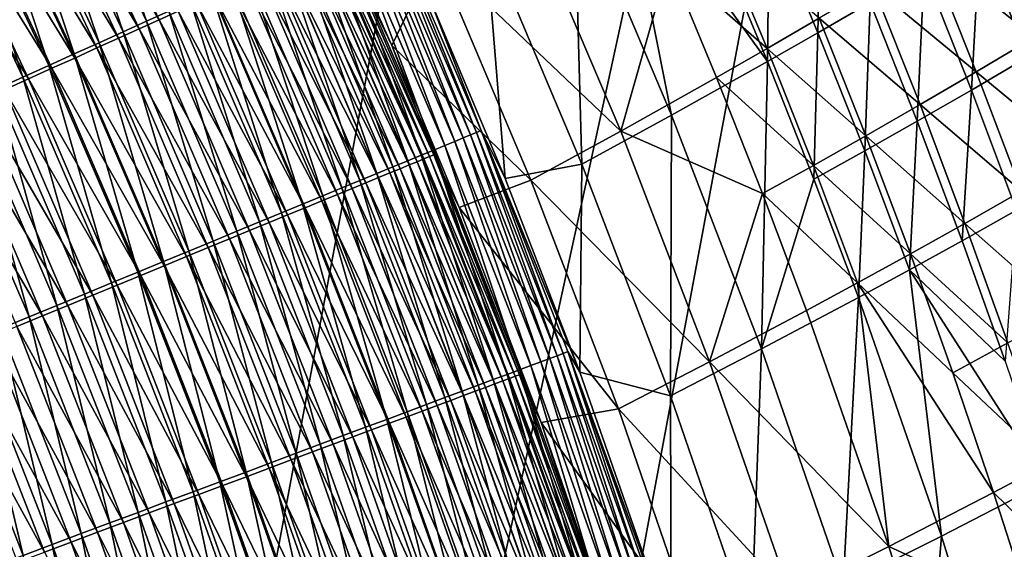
# Model space of a CAD drawing. Header units: metres. Extents: x -1 to 1402, y -1402 to 1.
# Tile 365 of 453: x 1213 to 1268, y -371 to -341. Entities that reach past the tile are written whole.
import ezdxf

# ---------------------------------------------------------------- set-up
doc = ezdxf.new("R2010")
doc.units = ezdxf.units.M

msp = doc.modelspace()

# ---------------------------------------------------------------- linework, layer by layer
at = {"layer": 'None0'}
for points in [[(1220.304688, -341.503326, -495.794861), (1214.87793, -329.988037, -495.789459), (1216.112061, -329.377808, -494.698242)], [(1220.304688, -341.503326, -495.794861), (1216.112061, -329.377808, -494.698242), (1221.558716, -340.935974, -494.704376)], [(1219.005981, -342.090881, -496.820862), (1213.599854, -330.620056, -496.816162), (1214.87793, -329.988037, -495.789459)], [(1221.01062, -341.424561, -491.338104), (1215.572266, -329.868378, -491.331909), (1214.478027, -330.408752, -492.394562)], [(1219.005981, -342.090881, -496.820862), (1214.87793, -329.988037, -495.789459), (1220.304688, -341.503326, -495.794861)], [(1222.076294, -340.943054, -490.220612), (1215.572266, -329.868378, -491.331909), (1221.01062, -341.424561, -491.338104)], [(1217.665283, -342.697418, -497.780304), (1212.280518, -331.272461, -497.776245), (1213.599854, -330.620056, -496.816162)], [(1219.898682, -341.92691, -492.400085), (1214.478027, -330.408752, -492.394562), (1213.340698, -330.970398, -493.399628)], [(1217.665283, -342.697418, -497.780304), (1213.599854, -330.620056, -496.816162), (1219.005981, -342.090881, -496.820862)], [(1221.01062, -341.424561, -491.338104), (1214.478027, -330.408752, -492.394562), (1219.898682, -341.92691, -492.400085)], [(1212.280518, -331.272461, -497.776245), (1216.285522, -343.321625, -498.671204), (1210.922607, -331.943909, -498.667755)], [(1218.743042, -342.449005, -493.40448), (1213.340698, -330.970398, -493.399628), (1212.162842, -331.552032, -494.345215)], [(1216.285522, -343.321625, -498.671204), (1212.280518, -331.272461, -497.776245), (1217.665283, -342.697418, -497.780304)], [(1219.898682, -341.92691, -492.400085), (1213.340698, -330.970398, -493.399628), (1218.743042, -342.449005, -493.40448)], [(1217.546265, -342.989716, -494.349426), (1212.162842, -331.552032, -494.345215), (1210.947021, -332.152466, -495.229462)], [(1218.743042, -342.449005, -493.40448), (1212.162842, -331.552032, -494.345215), (1217.546265, -342.989716, -494.349426)], [(1214.869385, -343.962311, -499.491455), (1209.528809, -332.633118, -499.488586), (1210.922607, -331.943909, -498.667755)], [(1216.310791, -343.547852, -495.233063), (1210.947021, -332.152466, -495.229462), (1209.695679, -332.770447, -496.050476)], [(1210.922607, -331.943909, -498.667755), (1216.285522, -343.321625, -498.671204), (1214.869385, -343.962311, -499.491455)], [(1217.546265, -342.989716, -494.349426), (1210.947021, -332.152466, -495.229462), (1216.310791, -343.547852, -495.233063)], [(1249.565674, -346.731201, -367.944855), (1244.130737, -333.906982, -367.937561), (1246.723999, -332.384979, -339.937592)], [(1249.565674, -346.731201, -367.944855), (1246.723999, -332.384979, -339.937592), (1254.909424, -343.741699, -311.947876)], [(1254.909424, -343.741699, -311.947876), (1246.723999, -332.384979, -339.937592), (1252.213623, -337.240906, -311.943481)], [(1209.528809, -332.633118, -499.488586), (1213.419678, -344.618195, -500.239044), (1208.102051, -333.338654, -500.236725)], [(1215.039307, -344.122284, -496.053528), (1209.695679, -332.770447, -496.050476), (1208.411255, -333.404724, -496.806366)], [(1213.419678, -344.618195, -500.239044), (1209.528809, -332.633118, -499.488586), (1214.869385, -343.962311, -499.491455)], [(1216.310791, -343.547852, -495.233063), (1209.695679, -332.770447, -496.050476), (1215.039307, -344.122284, -496.053528)], [(1213.734375, -344.711853, -496.808899), (1208.411255, -333.404724, -496.806366), (1207.096436, -334.054047, -497.49527)], [(1208.102051, -333.338654, -500.236725), (1213.419678, -344.618195, -500.239044), (1211.939087, -345.288025, -500.911957)], [(1213.734375, -344.711853, -496.808899), (1215.039307, -344.122284, -496.053528), (1208.411255, -333.404724, -496.806366)], [(1229.627686, -333.141022, -468.673492), (1233.969604, -342.858643, -468.688812), (1236.405151, -337.780334, -423.655457)], [(1233.969604, -342.858643, -468.688812), (1229.627686, -333.141022, -468.673492), (1231.112549, -336.860687, -470.270142)], [(1244.564209, -349.461853, -423.942169), (1239.202148, -336.74823, -423.93689), (1244.130737, -333.906982, -367.937561)], [(1244.564209, -349.461853, -423.942169), (1244.130737, -333.906982, -367.937561), (1249.565674, -346.731201, -367.944855)], [(1257.895996, -333.8797, -255.968506), (1257.718872, -342.136414, -283.955688), (1255.006714, -335.601196, -283.95108)], [(1257.718872, -342.136414, -283.955688), (1257.895996, -333.8797, -255.968506), (1260.624512, -340.450439, -255.97316)], [(1207.096436, -334.054047, -497.49527), (1212.398438, -345.315399, -497.497314), (1213.734375, -344.711853, -496.808899)], [(1236.405151, -337.780334, -423.655457), (1246.725708, -347.620911, -367.617249), (1241.339478, -334.940613, -367.60965)], [(1241.339478, -334.940613, -367.60965), (1246.725708, -347.620911, -367.617249), (1249.401489, -338.202789, -311.585205)], [(1269.389771, -343.505402, -200.055832), (1266.738525, -336.815155, -200.051392), (1269.954102, -334.855438, -172.117264)], [(1232.740234, -335.87738, -475.831451), (1233.141602, -335.695801, -474.129364), (1237.959229, -347.99939, -475.848816)], [(1238.367065, -347.831268, -474.147552), (1233.141602, -335.695801, -474.129364), (1233.471069, -335.546783, -472.411041)], [(1237.959229, -347.99939, -475.848816), (1233.141602, -335.695801, -474.129364), (1238.367065, -347.831268, -474.147552)], [(1233.727539, -335.430725, -470.680878), (1238.701904, -347.693207, -472.430084), (1233.471069, -335.546783, -472.411041)], [(1233.471069, -335.546783, -472.411041), (1238.701904, -347.693207, -472.430084), (1238.367065, -347.831268, -474.147552)], [(1233.727539, -335.430725, -470.680878), (1236.051758, -340.149139, -468.961151), (1238.962891, -347.585632, -470.700714)], [(1238.701904, -347.693207, -472.430084), (1233.727539, -335.430725, -470.680878), (1238.962891, -347.585632, -470.700714)], [(1254.909424, -343.741699, -311.947876), (1252.213623, -337.240906, -311.943481), (1255.006714, -335.601196, -283.95108)], [(1255.006714, -335.601196, -283.95108), (1257.718872, -342.136414, -283.955688), (1254.909424, -343.741699, -311.947876)], [(1232.267944, -336.091064, -477.513092), (1236.928589, -348.424225, -479.185486), (1231.725586, -336.336395, -479.169891)], [(1232.740234, -335.87738, -475.831451), (1237.47937, -348.197174, -477.529572), (1232.267944, -336.091064, -477.513092)], [(1232.267944, -336.091064, -477.513092), (1237.47937, -348.197174, -477.529572), (1236.928589, -348.424225, -479.185486)], [(1232.740234, -335.87738, -475.831451), (1237.959229, -347.99939, -475.848816), (1237.47937, -348.197174, -477.529572)], [(1269.77124, -342.390198, -171.704468), (1267.12561, -335.739044, -171.699768), (1263.908203, -337.699524, -199.647308)], [(1267.12561, -335.739044, -171.699768), (1269.77124, -342.390198, -171.704468), (1273.119019, -340.36441, -143.776718)], [(1235.618286, -348.964386, -482.40564), (1230.434937, -336.920288, -482.391876), (1231.114258, -336.612946, -480.797577)], [(1231.725586, -336.336395, -479.169891), (1236.307983, -348.680084, -480.812256), (1231.114258, -336.612946, -480.797577)], [(1231.114258, -336.612946, -480.797577), (1236.307983, -348.680084, -480.812256), (1235.618286, -348.964386, -482.40564)], [(1231.725586, -336.336395, -479.169891), (1236.928589, -348.424225, -479.185486), (1236.307983, -348.680084, -480.812256)], [(1240.288696, -350.262207, -468.978302), (1236.051758, -340.149139, -468.961151), (1239.202148, -336.74823, -423.93689)], [(1240.288696, -350.262207, -468.978302), (1239.202148, -336.74823, -423.93689), (1244.564209, -349.461853, -423.942169)], [(1254.883911, -343.0242, -283.586884), (1252.196045, -336.562103, -283.581665), (1249.401489, -338.202789, -311.585205)], [(1257.790894, -341.337036, -255.593552), (1252.196045, -336.562103, -283.581665), (1254.883911, -343.0242, -283.586884)], [(1234.03772, -349.615967, -485.476837), (1228.877686, -337.624786, -485.464874), (1229.688843, -337.257843, -483.948669)], [(1234.860962, -349.276611, -483.961517), (1229.688843, -337.257843, -483.948669), (1230.434937, -336.920288, -482.391876)], [(1234.03772, -349.615967, -485.476837), (1229.688843, -337.257843, -483.948669), (1234.860962, -349.276611, -483.961517)], [(1235.383301, -349.323334, -475.030792), (1230.202759, -337.271698, -475.014984), (1229.767578, -337.468323, -476.564117)], [(1235.759155, -349.16864, -473.463562), (1230.572632, -337.104584, -473.44696), (1230.202759, -337.271698, -475.014984)], [(1235.759155, -349.16864, -473.463562), (1230.202759, -337.271698, -475.014984), (1235.383301, -349.323334, -475.030792)], [(1234.860962, -349.276611, -483.961517), (1230.434937, -336.920288, -482.391876), (1235.618286, -348.964386, -482.40564)], [(1236.067749, -349.041626, -471.881378), (1230.876221, -336.967468, -471.864014), (1230.572632, -337.104584, -473.44696)], [(1235.759155, -349.16864, -473.463562), (1236.067749, -349.041626, -471.881378), (1230.572632, -337.104584, -473.44696)], [(1236.308228, -348.942657, -470.288208), (1231.112549, -336.860687, -470.270142), (1230.876221, -336.967468, -471.864014)], [(1236.308228, -348.942657, -470.288208), (1230.876221, -336.967468, -471.864014), (1236.067749, -349.041626, -471.881378)], [(1236.308228, -348.942657, -470.288208), (1233.969604, -342.858643, -468.688812), (1231.112549, -336.860687, -470.270142)], [(1266.263794, -345.332123, -228.00885), (1263.629883, -338.678406, -228.004166), (1266.738525, -336.815155, -200.051392)], [(1266.263794, -345.332123, -228.00885), (1266.738525, -336.815155, -200.051392), (1269.389771, -343.505402, -200.055832)], [(1233.150879, -349.981598, -486.948761), (1228.003784, -338.020172, -486.937683), (1228.877686, -337.624786, -485.464874)], [(1234.433716, -349.714203, -478.104584), (1229.267822, -337.694092, -478.090424), (1228.704468, -337.948578, -479.589874)], [(1233.150879, -349.981598, -486.948761), (1228.877686, -337.624786, -485.464874), (1234.03772, -349.615967, -485.476837)], [(1234.941162, -349.50531, -476.579132), (1229.767578, -337.468323, -476.564117), (1229.267822, -337.694092, -478.090424)], [(1234.941162, -349.50531, -476.579132), (1229.267822, -337.694092, -478.090424), (1234.433716, -349.714203, -478.104584)], [(1235.383301, -349.323334, -475.030792), (1229.767578, -337.468323, -476.564117), (1234.941162, -349.50531, -476.579132)], [(1236.405151, -337.780334, -423.655457), (1233.969604, -342.858643, -468.688812), (1241.718506, -350.349823, -423.659607)], [(1246.725708, -347.620911, -367.617249), (1236.405151, -337.780334, -423.655457), (1241.718506, -350.349823, -423.659607)], [(1266.5354, -344.31427, -199.652451), (1263.908203, -337.699524, -199.647308), (1260.797852, -339.563812, -227.612778)], [(1266.5354, -344.31427, -199.652451), (1269.77124, -342.390198, -171.704468), (1263.908203, -337.699524, -199.647308)], [(1232.202393, -350.372589, -488.374451), (1227.069092, -338.443024, -488.364258), (1228.003784, -338.020172, -486.937683)], [(1233.226196, -350.211243, -481.071045), (1228.078369, -338.231415, -481.058502), (1227.390747, -338.542053, -482.492615)], [(1232.202393, -350.372589, -488.374451), (1228.003784, -338.020172, -486.937683), (1233.150879, -349.981598, -486.948761)], [(1233.861694, -349.949646, -479.60321), (1228.704468, -337.948578, -479.589874), (1228.078369, -338.231415, -481.058502)], [(1233.861694, -349.949646, -479.60321), (1228.078369, -338.231415, -481.058502), (1233.226196, -350.211243, -481.071045)], [(1234.433716, -349.714203, -478.104584), (1228.704468, -337.948578, -479.589874), (1233.861694, -349.949646, -479.60321)], [(1249.401489, -338.202789, -311.585205), (1246.725708, -347.620911, -367.617249), (1252.07312, -344.630463, -311.590149)], [(1254.883911, -343.0242, -283.586884), (1249.401489, -338.202789, -311.585205), (1252.07312, -344.630463, -311.590149)], [(1230.129272, -351.227234, -491.075806), (1225.026123, -339.36731, -491.067352), (1226.075806, -338.892395, -489.74176)], [(1231.769653, -350.810822, -483.900177), (1226.643311, -338.879761, -483.889313), (1225.838013, -339.243591, -485.246033)], [(1231.194458, -350.788116, -489.751068), (1226.075806, -338.892395, -489.74176), (1227.069092, -338.443024, -488.364258)], [(1230.129272, -351.227234, -491.075806), (1226.075806, -338.892395, -489.74176), (1231.194458, -350.788116, -489.751068)], [(1232.52832, -350.498535, -482.504303), (1227.390747, -338.542053, -482.492615), (1226.643311, -338.879761, -483.889313)], [(1232.52832, -350.498535, -482.504303), (1226.643311, -338.879761, -483.889313), (1231.769653, -350.810822, -483.900177)], [(1231.194458, -350.788116, -489.751068), (1227.069092, -338.443024, -488.364258), (1232.202393, -350.372589, -488.374451)], [(1233.226196, -350.211243, -481.071045), (1227.390747, -338.542053, -482.492615), (1232.52832, -350.498535, -482.504303)], [(1263.241943, -347.067932, -255.977951), (1260.624512, -340.450439, -255.97316), (1263.629883, -338.678406, -228.004166)], [(1263.241943, -347.067932, -255.977951), (1263.629883, -338.678406, -228.004166), (1266.263794, -345.332123, -228.00885)], [(1229.009033, -351.689087, -492.345795), (1223.921875, -339.866882, -492.338165), (1225.026123, -339.36731, -491.067352)], [(1230.952393, -351.147247, -485.256073), (1225.838013, -339.243591, -485.246033), (1224.976685, -339.632721, -486.56012)], [(1229.009033, -351.689087, -492.345795), (1225.026123, -339.36731, -491.067352), (1230.129272, -351.227234, -491.075806)], [(1231.769653, -350.810822, -483.900177), (1225.838013, -339.243591, -485.246033), (1230.952393, -351.147247, -485.256073)], [(1227.835693, -352.172791, -493.558228), (1222.765381, -340.390106, -493.551422), (1223.921875, -339.866882, -492.338165)], [(1229.149536, -351.889343, -487.837433), (1224.061279, -340.046265, -487.82901), (1223.093872, -340.483337, -489.050018)], [(1227.835693, -352.172791, -493.558228), (1223.921875, -339.866882, -492.338165), (1229.009033, -351.689087, -492.345795)], [(1230.078369, -351.507019, -486.569366), (1224.976685, -339.632721, -486.56012), (1224.061279, -340.046265, -487.82901)], [(1230.078369, -351.507019, -486.569366), (1224.061279, -340.046265, -487.82901), (1229.149536, -351.889343, -487.837433)], [(1230.952393, -351.147247, -485.256073), (1224.976685, -339.632721, -486.56012), (1230.078369, -351.507019, -486.569366)], [(1263.407715, -346.142059, -227.618179), (1260.797852, -339.563812, -227.612778), (1257.790894, -341.337036, -255.593552)], [(1266.5354, -344.31427, -199.652451), (1260.797852, -339.563812, -227.612778), (1263.407715, -346.142059, -227.618179)], [(1226.611572, -352.67746, -494.710419), (1221.558716, -340.935974, -494.704376), (1222.765381, -340.390106, -493.551422)], [(1222.076294, -340.943054, -490.220612), (1228.167969, -352.293396, -489.057709), (1223.093872, -340.483337, -489.050018)], [(1226.611572, -352.67746, -494.710419), (1222.765381, -340.390106, -493.551422), (1227.835693, -352.172791, -493.558228)], [(1223.093872, -340.483337, -489.050018), (1228.167969, -352.293396, -489.057709), (1229.149536, -351.889343, -487.837433)], [(1236.051758, -340.149139, -468.961151), (1240.288696, -350.262207, -468.978302), (1238.962891, -347.585632, -470.700714)], [(1260.320435, -348.718384, -283.960419), (1257.718872, -342.136414, -283.955688), (1260.624512, -340.450439, -255.97316)], [(1260.320435, -348.718384, -283.960419), (1260.624512, -340.450439, -255.97316), (1263.241943, -347.067932, -255.977951)], [(1225.339355, -353.201935, -495.800201), (1220.304688, -341.503326, -495.794861), (1221.558716, -340.935974, -494.704376)], [(1227.13562, -352.718384, -490.227509), (1222.076294, -340.943054, -490.220612), (1221.01062, -341.424561, -491.338104)], [(1225.339355, -353.201935, -495.800201), (1221.558716, -340.935974, -494.704376), (1226.611572, -352.67746, -494.710419)], [(1228.167969, -352.293396, -489.057709), (1222.076294, -340.943054, -490.220612), (1227.13562, -352.718384, -490.227509)], [(1224.021851, -353.745056, -496.82547), (1219.005981, -342.090881, -496.820862), (1220.304688, -341.503326, -495.794861)], [(1226.054321, -353.163483, -491.344299), (1221.01062, -341.424561, -491.338104), (1219.898682, -341.92691, -492.400085)], [(1224.021851, -353.745056, -496.82547), (1220.304688, -341.503326, -495.794861), (1225.339355, -353.201935, -495.800201)], [(1227.13562, -352.718384, -490.227509), (1221.01062, -341.424561, -491.338104), (1226.054321, -353.163483, -491.344299)], [(1260.384399, -347.879059, -255.59903), (1257.790894, -341.337036, -255.593552), (1254.883911, -343.0242, -283.586884)], [(1263.407715, -346.142059, -227.618179), (1257.790894, -341.337036, -255.593552), (1260.384399, -347.879059, -255.59903)], [(1222.661865, -354.305725, -497.784271), (1217.665283, -342.697418, -497.780304), (1219.005981, -342.090881, -496.820862)], [(1224.92627, -353.627838, -492.405548), (1219.898682, -341.92691, -492.400085), (1218.743042, -342.449005, -493.40448)], [(1222.661865, -354.305725, -497.784271), (1219.005981, -342.090881, -496.820862), (1224.021851, -353.745056, -496.82547)], [(1226.054321, -353.163483, -491.344299), (1219.898682, -341.92691, -492.400085), (1224.92627, -353.627838, -492.405548)], [(1257.718872, -342.136414, -283.955688), (1257.495361, -350.289215, -311.952423), (1254.909424, -343.741699, -311.947876)], [(1257.495361, -350.289215, -311.952423), (1257.718872, -342.136414, -283.955688), (1260.320435, -348.718384, -283.960419)], [(1221.262207, -354.882721, -498.67453), (1216.285522, -343.321625, -498.671204), (1217.665283, -342.697418, -497.780304)], [(1223.754028, -354.110413, -493.409271), (1218.743042, -342.449005, -493.40448), (1217.546265, -342.989716, -494.349426)], [(1221.262207, -354.882721, -498.67453), (1217.665283, -342.697418, -497.780304), (1222.661865, -354.305725, -497.784271)], [(1224.92627, -353.627838, -492.405548), (1218.743042, -342.449005, -493.40448), (1223.754028, -354.110413, -493.409271)], [(1272.304932, -349.08371, -171.70929), (1269.77124, -342.390198, -171.704468), (1266.5354, -344.31427, -199.652451)], [(1216.285522, -343.321625, -498.671204), (1219.825684, -355.474945, -499.494232), (1214.869385, -343.962311, -499.491455)], [(1219.825684, -355.474945, -499.494232), (1216.285522, -343.321625, -498.671204), (1221.262207, -354.882721, -498.67453)], [(1222.539917, -354.610199, -494.353607), (1217.546265, -342.989716, -494.349426), (1216.310791, -343.547852, -495.233063)], [(1223.754028, -354.110413, -493.409271), (1217.546265, -342.989716, -494.349426), (1222.539917, -354.610199, -494.353607)], [(1233.969604, -342.858643, -468.688812), (1237.720215, -351.881866, -468.702911), (1241.718506, -350.349823, -423.659607)], [(1237.720215, -351.881866, -468.702911), (1233.969604, -342.858643, -468.688812), (1236.308228, -348.942657, -470.288208)], [(1257.461426, -349.530731, -283.592224), (1254.883911, -343.0242, -283.586884), (1252.07312, -344.630463, -311.590149)], [(1260.384399, -347.879059, -255.59903), (1254.883911, -343.0242, -283.586884), (1257.461426, -349.530731, -283.592224)], [(1221.286743, -355.126068, -495.236633), (1216.310791, -343.547852, -495.233063), (1215.039307, -344.122284, -496.053528)], [(1222.539917, -354.610199, -494.353607), (1216.310791, -343.547852, -495.233063), (1221.286743, -355.126068, -495.236633)], [(1254.564087, -359.742889, -367.952637), (1249.565674, -346.731201, -367.944855), (1254.909424, -343.741699, -311.947876)], [(1254.909424, -343.741699, -311.947876), (1257.495361, -350.289215, -311.952423), (1254.564087, -359.742889, -367.952637)], [(1268.786621, -352.030334, -228.013672), (1266.263794, -345.332123, -228.00885), (1269.389771, -343.505402, -200.055832)], [(1218.355103, -356.081177, -500.241302), (1213.419678, -344.618195, -500.239044), (1214.869385, -343.962311, -499.491455)], [(1219.996948, -355.656982, -496.056549), (1215.039307, -344.122284, -496.053528), (1213.734375, -344.711853, -496.808899)], [(1214.869385, -343.962311, -499.491455), (1219.825684, -355.474945, -499.494232), (1218.355103, -356.081177, -500.241302)], [(1221.286743, -355.126068, -495.236633), (1215.039307, -344.122284, -496.053528), (1219.996948, -355.656982, -496.056549)], [(1269.051025, -350.971283, -199.657715), (1266.5354, -344.31427, -199.652451), (1263.407715, -346.142059, -227.618179)], [(1269.051025, -350.971283, -199.657715), (1272.304932, -349.08371, -171.70929), (1266.5354, -344.31427, -199.652451)], [(1213.419678, -344.618195, -500.239044), (1216.853271, -356.700317, -500.913727), (1211.939087, -345.288025, -500.911957)], [(1212.398438, -345.315399, -497.497314), (1218.673218, -356.201904, -496.811401), (1213.734375, -344.711853, -496.808899)], [(1216.853271, -356.700317, -500.913727), (1213.419678, -344.618195, -500.239044), (1218.355103, -356.081177, -500.241302)], [(1218.673218, -356.201904, -496.811401), (1219.996948, -355.656982, -496.056549), (1213.734375, -344.711853, -496.808899)], [(1246.725708, -347.620911, -367.617249), (1254.634888, -351.102631, -311.595215), (1252.07312, -344.630463, -311.590149)], [(1252.07312, -344.630463, -311.590149), (1254.634888, -351.102631, -311.595215), (1257.461426, -349.530731, -283.592224)], [(1211.939087, -345.288025, -500.911957), (1215.323242, -357.331085, -501.509705), (1210.430664, -345.97049, -501.508362)], [(1217.318115, -356.759705, -497.499359), (1212.398438, -345.315399, -497.497314), (1211.03418, -345.931793, -498.116913)], [(1211.939087, -345.288025, -500.911957), (1216.853271, -356.700317, -500.913727), (1215.323242, -357.331085, -501.509705)], [(1218.673218, -356.201904, -496.811401), (1212.398438, -345.315399, -497.497314), (1217.318115, -356.759705, -497.499359)], [(1265.748657, -353.729858, -255.98288), (1263.241943, -347.067932, -255.977951), (1266.263794, -345.332123, -228.00885)], [(1265.748657, -353.729858, -255.98288), (1266.263794, -345.332123, -228.00885), (1268.786621, -352.030334, -228.013672)], [(1210.430664, -345.97049, -501.508362), (1213.768799, -357.971924, -502.02832), (1208.898071, -346.663818, -502.027344)], [(1215.934326, -357.329376, -498.11853), (1211.03418, -345.931793, -498.116913), (1209.644165, -346.559784, -498.666016)], [(1210.430664, -345.97049, -501.508362), (1215.323242, -357.331085, -501.509705), (1213.768799, -357.971924, -502.02832)], [(1217.318115, -356.759705, -497.499359), (1211.03418, -345.931793, -498.116913), (1215.934326, -357.329376, -498.11853)], [(1214.524414, -357.90976, -498.667236), (1209.644165, -346.559784, -498.666016), (1208.231934, -347.197784, -499.143799)], [(1208.898071, -346.663818, -502.027344), (1213.768799, -357.971924, -502.02832), (1212.19397, -358.621155, -502.468933)], [(1215.934326, -357.329376, -498.11853), (1209.644165, -346.559784, -498.666016), (1214.524414, -357.90976, -498.667236)], [(1265.906494, -352.762543, -227.623718), (1263.407715, -346.142059, -227.618179), (1260.384399, -347.879059, -255.59903)], [(1269.051025, -350.971283, -199.657715), (1263.407715, -346.142059, -227.618179), (1265.906494, -352.762543, -227.623718)], [(1214.524414, -357.90976, -498.667236), (1208.231934, -347.197784, -499.143799), (1213.092041, -358.49939, -499.144684)], [(1249.493042, -362.364319, -423.947754), (1244.564209, -349.461853, -423.942169), (1249.565674, -346.731201, -367.944855)], [(1249.493042, -362.364319, -423.947754), (1249.565674, -346.731201, -367.944855), (1254.564087, -359.742889, -367.952637)], [(1262.811646, -355.344757, -283.965271), (1260.320435, -348.718384, -283.960419), (1263.241943, -347.067932, -255.977951)], [(1263.241943, -347.067932, -255.977951), (1265.748657, -353.729858, -255.98288), (1262.811646, -355.344757, -283.965271)], [(1238.701904, -347.693207, -472.430084), (1243.184692, -360.132721, -474.165741), (1238.367065, -347.831268, -474.147552)], [(1243.524658, -360.005646, -472.449097), (1238.701904, -347.693207, -472.430084), (1238.962891, -347.585632, -470.700714)], [(1243.184692, -360.132721, -474.165741), (1238.701904, -347.693207, -472.430084), (1243.524658, -360.005646, -472.449097)], [(1238.962891, -347.585632, -470.700714), (1240.288696, -350.262207, -468.978302), (1244.448853, -361.04071, -468.996246)], [(1238.962891, -347.585632, -470.700714), (1244.448853, -361.04071, -468.996246), (1243.789795, -359.906555, -470.720551)], [(1243.524658, -360.005646, -472.449097), (1238.962891, -347.585632, -470.700714), (1243.789795, -359.906555, -470.720551)], [(1251.675903, -360.479797, -367.625336), (1246.725708, -347.620911, -367.617249), (1241.718506, -350.349823, -423.659607)], [(1254.634888, -351.102631, -311.595215), (1246.725708, -347.620911, -367.617249), (1251.675903, -360.479797, -367.625336)], [(1237.47937, -348.197174, -477.529572), (1241.72583, -360.678009, -479.200989), (1236.928589, -348.424225, -479.185486)], [(1237.959229, -347.99939, -475.848816), (1242.284302, -360.469269, -477.545959), (1237.47937, -348.197174, -477.529572)], [(1237.47937, -348.197174, -477.529572), (1242.284302, -360.469269, -477.545959), (1241.72583, -360.678009, -479.200989)], [(1242.770874, -360.287384, -475.866119), (1237.959229, -347.99939, -475.848816), (1238.367065, -347.831268, -474.147552)], [(1242.284302, -360.469269, -477.545959), (1237.959229, -347.99939, -475.848816), (1242.770874, -360.287384, -475.866119)], [(1238.367065, -347.831268, -474.147552), (1243.184692, -360.132721, -474.165741), (1242.770874, -360.287384, -475.866119)], [(1262.867065, -354.463318, -255.60463), (1260.384399, -347.879059, -255.59903), (1257.461426, -349.530731, -283.592224)], [(1265.906494, -352.762543, -227.623718), (1260.384399, -347.879059, -255.59903), (1262.867065, -354.463318, -255.60463)], [(1236.307983, -348.680084, -480.812256), (1240.397705, -361.17453, -482.419312), (1235.618286, -348.964386, -482.40564)], [(1236.928589, -348.424225, -479.185486), (1241.09668, -360.913239, -480.826843), (1236.307983, -348.680084, -480.812256)], [(1236.307983, -348.680084, -480.812256), (1241.09668, -360.913239, -480.826843), (1240.397705, -361.17453, -482.419312)], [(1236.928589, -348.424225, -479.185486), (1241.72583, -360.678009, -479.200989), (1241.09668, -360.913239, -480.826843)], [(1259.971313, -356.881195, -311.957092), (1257.495361, -350.289215, -311.952423), (1260.320435, -348.718384, -283.960419)], [(1259.971313, -356.881195, -311.957092), (1260.320435, -348.718384, -283.960419), (1262.811646, -355.344757, -283.965271)], [(1238.795898, -361.773315, -485.488678), (1234.03772, -349.615967, -485.476837), (1234.860962, -349.276611, -483.961517)], [(1239.630005, -361.461456, -483.974274), (1234.860962, -349.276611, -483.961517), (1235.618286, -348.964386, -482.40564)], [(1238.795898, -361.773315, -485.488678), (1234.860962, -349.276611, -483.961517), (1239.630005, -361.461456, -483.974274)], [(1240.158813, -361.540466, -475.046539), (1235.383301, -349.323334, -475.030792), (1234.941162, -349.50531, -476.579132)], [(1240.540161, -361.398193, -473.480103), (1235.759155, -349.16864, -473.463562), (1235.383301, -349.323334, -475.030792)], [(1240.540161, -361.398193, -473.480103), (1235.383301, -349.323334, -475.030792), (1240.158813, -361.540466, -475.046539)], [(1235.618286, -348.964386, -482.40564), (1240.397705, -361.17453, -482.419312), (1239.630005, -361.461456, -483.974274)], [(1240.853394, -361.281281, -471.898682), (1236.067749, -349.041626, -471.881378), (1235.759155, -349.16864, -473.463562)], [(1240.540161, -361.398193, -473.480103), (1240.853394, -361.281281, -471.898682), (1235.759155, -349.16864, -473.463562)], [(1241.097656, -361.190155, -470.306244), (1236.308228, -348.942657, -470.288208), (1236.067749, -349.041626, -471.881378)], [(1240.853394, -361.281281, -471.898682), (1241.097656, -361.190155, -470.306244), (1236.067749, -349.041626, -471.881378)], [(1242.299194, -363.854523, -468.721191), (1236.308228, -348.942657, -470.288208), (1241.097656, -361.190155, -470.306244)], [(1242.299194, -363.854523, -468.721191), (1237.720215, -351.881866, -468.702911), (1236.308228, -348.942657, -470.288208)], [(1237.897217, -362.109253, -486.959686), (1233.150879, -349.981598, -486.948761), (1234.03772, -349.615967, -485.476837)], [(1238.616089, -362.116241, -479.616516), (1233.861694, -349.949646, -479.60321), (1233.226196, -350.211243, -481.071045)], [(1239.195801, -361.899841, -478.118713), (1234.433716, -349.714203, -478.104584), (1233.861694, -349.949646, -479.60321)], [(1239.195801, -361.899841, -478.118713), (1233.861694, -349.949646, -479.60321), (1238.616089, -362.116241, -479.616516)], [(1237.897217, -362.109253, -486.959686), (1234.03772, -349.615967, -485.476837), (1238.795898, -361.773315, -485.488678)], [(1239.710449, -361.707825, -476.594086), (1234.941162, -349.50531, -476.579132), (1234.433716, -349.714203, -478.104584)], [(1239.710449, -361.707825, -476.594086), (1234.433716, -349.714203, -478.104584), (1239.195801, -361.899841, -478.118713)], [(1240.158813, -361.540466, -475.046539), (1234.941162, -349.50531, -476.579132), (1239.710449, -361.707825, -476.594086)], [(1244.448853, -361.04071, -468.996246), (1240.288696, -350.262207, -468.978302), (1244.564209, -349.461853, -423.942169)], [(1244.448853, -361.04071, -468.996246), (1244.564209, -349.461853, -423.942169), (1249.493042, -362.364319, -423.947754)], [(1254.634888, -351.102631, -311.595215), (1259.928589, -356.079529, -283.597717), (1257.461426, -349.530731, -283.592224)], [(1257.461426, -349.530731, -283.592224), (1259.928589, -356.079529, -283.597717), (1262.867065, -354.463318, -255.60463)], [(1235.915039, -362.85022, -489.760223), (1231.194458, -350.788116, -489.751068), (1232.202393, -350.372589, -488.374451)], [(1237.264526, -362.620636, -482.51593), (1232.52832, -350.498535, -482.504303), (1231.769653, -350.810822, -483.900177)], [(1236.936157, -362.468506, -488.384491), (1232.202393, -350.372589, -488.374451), (1233.150879, -349.981598, -486.948761)], [(1235.915039, -362.85022, -489.760223), (1232.202393, -350.372589, -488.374451), (1236.936157, -362.468506, -488.384491)], [(1237.971924, -362.356659, -481.083496), (1233.226196, -350.211243, -481.071045), (1232.52832, -350.498535, -482.504303)], [(1237.971924, -362.356659, -481.083496), (1232.52832, -350.498535, -482.504303), (1237.264526, -362.620636, -482.51593)], [(1236.936157, -362.468506, -488.384491), (1233.150879, -349.981598, -486.948761), (1237.897217, -362.109253, -486.959686)], [(1238.616089, -362.116241, -479.616516), (1233.226196, -350.211243, -481.071045), (1237.971924, -362.356659, -481.083496)], [(1241.718506, -350.349823, -423.659607), (1237.720215, -351.881866, -468.702911), (1246.599609, -363.099396, -423.664093)], [(1251.675903, -360.479797, -367.625336), (1241.718506, -350.349823, -423.659607), (1246.599609, -363.099396, -423.664093)], [(1254.564087, -359.742889, -367.952637), (1257.495361, -350.289215, -311.952423), (1259.971313, -356.881195, -311.957092)], [(1234.835938, -363.253632, -491.084106), (1230.129272, -351.227234, -491.075806), (1231.194458, -350.788116, -489.751068)], [(1236.49585, -362.907532, -483.91098), (1231.769653, -350.810822, -483.900177), (1230.952393, -351.147247, -485.256073)], [(1234.835938, -363.253632, -491.084106), (1231.194458, -350.788116, -489.751068), (1235.915039, -362.85022, -489.760223)], [(1237.264526, -362.620636, -482.51593), (1231.769653, -350.810822, -483.900177), (1236.49585, -362.907532, -483.91098)], [(1271.455444, -357.668365, -199.663101), (1269.051025, -350.971283, -199.657715), (1265.906494, -352.762543, -227.623718)], [(1233.70105, -363.677887, -492.353302), (1229.009033, -351.689087, -492.345795), (1230.129272, -351.227234, -491.075806)], [(1234.782227, -363.547119, -486.578522), (1230.078369, -351.507019, -486.569366), (1229.149536, -351.889343, -487.837433)], [(1235.667725, -363.216614, -485.266052), (1230.952393, -351.147247, -485.256073), (1230.078369, -351.507019, -486.569366)], [(1235.667725, -363.216614, -485.266052), (1230.078369, -351.507019, -486.569366), (1234.782227, -363.547119, -486.578522)], [(1233.70105, -363.677887, -492.353302), (1230.129272, -351.227234, -491.075806), (1234.835938, -363.253632, -491.084106)], [(1236.49585, -362.907532, -483.91098), (1230.952393, -351.147247, -485.256073), (1235.667725, -363.216614, -485.266052)], [(1257.086792, -357.617035, -311.600403), (1254.634888, -351.102631, -311.595215), (1251.675903, -360.479797, -367.625336)], [(1259.928589, -356.079529, -283.597717), (1254.634888, -351.102631, -311.595215), (1257.086792, -357.617035, -311.600403)], [(1232.512451, -364.122223, -493.564941), (1227.835693, -352.172791, -493.558228), (1229.009033, -351.689087, -492.345795)], [(1228.167969, -352.293396, -489.057709), (1233.841187, -363.898315, -487.845795), (1229.149536, -351.889343, -487.837433)], [(1232.512451, -364.122223, -493.564941), (1229.009033, -351.689087, -492.345795), (1233.70105, -363.677887, -492.353302)], [(1229.149536, -351.889343, -487.837433), (1233.841187, -363.898315, -487.845795), (1234.782227, -363.547119, -486.578522)], [(1237.720215, -351.881866, -468.702911), (1242.299194, -363.854523, -468.721191), (1246.599609, -363.099396, -423.664093)], [(1268.144775, -360.433899, -255.987946), (1265.748657, -353.729858, -255.98288), (1268.786621, -352.030334, -228.013672)], [(1229.983887, -365.067505, -495.805389), (1225.339355, -353.201935, -495.800201), (1226.611572, -352.67746, -494.710419)], [(1231.272461, -364.585754, -494.716339), (1226.611572, -352.67746, -494.710419), (1227.835693, -352.172791, -493.558228)], [(1229.983887, -365.067505, -495.805389), (1226.611572, -352.67746, -494.710419), (1231.272461, -364.585754, -494.716339)], [(1232.846802, -364.26947, -489.065277), (1228.167969, -352.293396, -489.057709), (1227.13562, -352.718384, -490.227509)], [(1231.272461, -364.585754, -494.716339), (1227.835693, -352.172791, -493.558228), (1232.512451, -364.122223, -493.564941)], [(1233.841187, -363.898315, -487.845795), (1228.167969, -352.293396, -489.057709), (1232.846802, -364.26947, -489.065277)], [(1228.649414, -365.566345, -496.829987), (1224.021851, -353.745056, -496.82547), (1225.339355, -353.201935, -495.800201)], [(1230.705688, -365.068604, -491.350403), (1226.054321, -353.163483, -491.344299), (1224.92627, -353.627838, -492.405548)], [(1228.649414, -365.566345, -496.829987), (1225.339355, -353.201935, -495.800201), (1229.983887, -365.067505, -495.805389)], [(1231.801025, -364.659821, -490.234344), (1227.13562, -352.718384, -490.227509), (1226.054321, -353.163483, -491.344299)], [(1231.801025, -364.659821, -490.234344), (1226.054321, -353.163483, -491.344299), (1230.705688, -365.068604, -491.350403)], [(1232.846802, -364.26947, -489.065277), (1227.13562, -352.718384, -490.227509), (1231.801025, -364.659821, -490.234344)], [(1268.294434, -359.423004, -227.629379), (1265.906494, -352.762543, -227.623718), (1262.867065, -354.463318, -255.60463)], [(1271.455444, -357.668365, -199.663101), (1265.906494, -352.762543, -227.623718), (1268.294434, -359.423004, -227.629379)], [(1227.271851, -366.081299, -497.788116), (1222.661865, -354.305725, -497.784271), (1224.021851, -353.745056, -496.82547)], [(1229.56311, -365.495087, -492.41095), (1224.92627, -353.627838, -492.405548), (1223.754028, -354.110413, -493.409271)], [(1227.271851, -366.081299, -497.788116), (1224.021851, -353.745056, -496.82547), (1228.649414, -365.566345, -496.829987)], [(1230.705688, -365.068604, -491.350403), (1224.92627, -353.627838, -492.405548), (1229.56311, -365.495087, -492.41095)], [(1262.811646, -355.344757, -283.965271), (1265.748657, -353.729858, -255.98288), (1268.144775, -360.433899, -255.987946)], [(1225.854248, -366.611237, -498.677765), (1221.262207, -354.882721, -498.67453), (1222.661865, -354.305725, -497.784271)], [(1228.37561, -365.938293, -493.414032), (1223.754028, -354.110413, -493.409271), (1222.539917, -354.610199, -494.353607)], [(1225.854248, -366.611237, -498.677765), (1222.661865, -354.305725, -497.784271), (1227.271851, -366.081299, -497.788116)], [(1229.56311, -365.495087, -492.41095), (1223.754028, -354.110413, -493.409271), (1228.37561, -365.938293, -493.414032)], [(1224.399414, -367.155151, -499.496887), (1219.825684, -355.474945, -499.494232), (1221.262207, -354.882721, -498.67453)], [(1224.399414, -367.155151, -499.496887), (1221.262207, -354.882721, -498.67453), (1225.854248, -366.611237, -498.677765)], [(1227.145874, -366.397247, -494.357697), (1222.539917, -354.610199, -494.353607), (1221.286743, -355.126068, -495.236633)], [(1228.37561, -365.938293, -493.414032), (1222.539917, -354.610199, -494.353607), (1227.145874, -366.397247, -494.357697)], [(1259.928589, -356.079529, -283.597717), (1265.23938, -361.087555, -255.610352), (1262.867065, -354.463318, -255.60463)], [(1262.867065, -354.463318, -255.60463), (1265.23938, -361.087555, -255.610352), (1268.294434, -359.423004, -227.629379)], [(1225.876587, -366.871002, -495.240143), (1221.286743, -355.126068, -495.236633), (1219.996948, -355.656982, -496.056549)], [(1227.145874, -366.397247, -494.357697), (1221.286743, -355.126068, -495.236633), (1225.876587, -366.871002, -495.240143)], [(1264.594116, -370.189362, -311.966797), (1259.971313, -356.881195, -311.957092), (1262.811646, -355.344757, -283.965271)], [(1264.594116, -370.189362, -311.966797), (1262.811646, -355.344757, -283.965271), (1270.430542, -367.177704, -255.993134)], [(1270.430542, -367.177704, -255.993134), (1262.811646, -355.344757, -283.965271), (1268.144775, -360.433899, -255.987946)], [(1219.825684, -355.474945, -499.494232), (1222.909912, -367.711914, -500.243439), (1218.355103, -356.081177, -500.241302)], [(1224.570313, -367.358582, -496.059479), (1219.996948, -355.656982, -496.056549), (1218.673218, -356.201904, -496.811401)], [(1222.909912, -367.711914, -500.243439), (1219.825684, -355.474945, -499.494232), (1224.399414, -367.155151, -499.496887)], [(1225.876587, -366.871002, -495.240143), (1219.996948, -355.656982, -496.056549), (1224.570313, -367.358582, -496.059479)], [(1221.388916, -368.280518, -500.915405), (1216.853271, -356.700317, -500.913727), (1218.355103, -356.081177, -500.241302)], [(1223.229614, -367.858948, -496.813843), (1218.673218, -356.201904, -496.811401), (1217.318115, -356.759705, -497.499359)], [(1218.355103, -356.081177, -500.241302), (1222.909912, -367.711914, -500.243439), (1221.388916, -368.280518, -500.915405)], [(1223.229614, -367.858948, -496.813843), (1224.570313, -367.358582, -496.059479), (1218.673218, -356.201904, -496.811401)], [(1261.662598, -370.763824, -311.611176), (1259.928589, -356.079529, -283.597717), (1257.086792, -357.617035, -311.600403)], [(1265.23938, -361.087555, -255.610352), (1259.928589, -356.079529, -283.597717), (1267.501831, -367.749573, -255.616196)], [(1259.928589, -356.079529, -283.597717), (1261.662598, -370.763824, -311.611176), (1267.501831, -367.749573, -255.616196)], [(1216.853271, -356.700317, -500.913727), (1219.839355, -368.859833, -501.510986), (1215.323242, -357.331085, -501.509705)], [(1221.857178, -368.371216, -497.501312), (1217.318115, -356.759705, -497.499359), (1215.934326, -357.329376, -498.11853)], [(1219.839355, -368.859833, -501.510986), (1216.853271, -356.700317, -500.913727), (1221.388916, -368.280518, -500.915405)], [(1223.229614, -367.858948, -496.813843), (1217.318115, -356.759705, -497.499359), (1221.857178, -368.371216, -497.501312)], [(1259.126953, -372.924072, -367.960846), (1254.564087, -359.742889, -367.952637), (1259.971313, -356.881195, -311.957092)], [(1259.126953, -372.924072, -367.960846), (1259.971313, -356.881195, -311.957092), (1264.594116, -370.189362, -311.966797)], [(1215.323242, -357.331085, -501.509705), (1218.265015, -369.448334, -502.029266), (1213.768799, -357.971924, -502.02832)], [(1220.455688, -368.894318, -498.120056), (1215.934326, -357.329376, -498.11853), (1214.524414, -357.90976, -498.667236)], [(1215.323242, -357.331085, -501.509705), (1219.839355, -368.859833, -501.510986), (1218.265015, -369.448334, -502.029266)], [(1221.857178, -368.371216, -497.501312), (1215.934326, -357.329376, -498.11853), (1220.455688, -368.894318, -498.120056)], [(1257.086792, -357.617035, -311.600403), (1251.675903, -360.479797, -367.625336), (1261.662598, -370.763824, -311.611176)], [(1213.768799, -357.971924, -502.02832), (1216.670044, -370.044586, -502.469543), (1212.19397, -358.621155, -502.468933)], [(1219.02771, -369.427277, -498.668396), (1214.524414, -357.90976, -498.667236), (1213.092041, -358.49939, -499.144684)], [(1213.768799, -357.971924, -502.02832), (1218.265015, -369.448334, -502.029266), (1216.670044, -370.044586, -502.469543)], [(1220.455688, -368.894318, -498.120056), (1214.524414, -357.90976, -498.667236), (1219.02771, -369.427277, -498.668396)], [(1215.058594, -370.646973, -502.831207), (1210.602783, -359.2771, -502.830811), (1212.19397, -358.621155, -502.468933)], [(1217.577148, -369.968689, -499.145538), (1213.092041, -358.49939, -499.144684), (1211.640869, -359.096741, -499.550232)], [(1212.19397, -358.621155, -502.468933), (1216.670044, -370.044586, -502.469543), (1215.058594, -370.646973, -502.831207)], [(1219.02771, -369.427277, -498.668396), (1213.092041, -358.49939, -499.144684), (1217.577148, -369.968689, -499.145538)], [(1210.602783, -359.2771, -502.830811), (1213.434814, -371.253998, -503.113525), (1208.99939, -359.93808, -503.113312)], [(1216.107544, -370.517212, -499.550812), (1211.640869, -359.096741, -499.550232), (1210.174805, -359.700256, -499.88327)], [(1213.434814, -371.253998, -503.113525), (1210.602783, -359.2771, -502.830811), (1215.058594, -370.646973, -502.831207)], [(1217.577148, -369.968689, -499.145538), (1211.640869, -359.096741, -499.550232), (1216.107544, -370.517212, -499.550812)], [(1214.622803, -371.071381, -499.883636), (1210.174805, -359.700256, -499.88327), (1208.697388, -360.308411, -500.143158)], [(1216.107544, -370.517212, -499.550812), (1210.174805, -359.700256, -499.88327), (1214.622803, -371.071381, -499.883636)], [(1253.989502, -375.437653, -423.953613), (1249.493042, -362.364319, -423.947754), (1254.564087, -359.742889, -367.952637)], [(1253.989502, -375.437653, -423.953613), (1254.564087, -359.742889, -367.952637), (1259.126953, -372.924072, -367.960846)], [(1265.23938, -361.087555, -255.610352), (1270.571899, -366.121246, -227.635147), (1268.294434, -359.423004, -227.629379)], [(1208.697388, -360.308411, -500.143158), (1213.126587, -371.629822, -500.143341), (1214.622803, -371.071381, -499.883636)], [(1208.99939, -359.93808, -503.113312), (1213.434814, -371.253998, -503.113525), (1211.802734, -371.864105, -503.315826)], [(1246.685181, -372.889923, -477.562134), (1242.284302, -360.469269, -477.545959), (1242.770874, -360.287384, -475.866119)], [(1243.184692, -360.132721, -474.165741), (1247.178101, -372.723877, -475.883148), (1242.770874, -360.287384, -475.866119)], [(1242.770874, -360.287384, -475.866119), (1247.178101, -372.723877, -475.883148), (1246.685181, -372.889923, -477.562134)], [(1247.59729, -372.582611, -474.183655), (1243.184692, -360.132721, -474.165741), (1243.524658, -360.005646, -472.449097)], [(1247.178101, -372.723877, -475.883148), (1243.184692, -360.132721, -474.165741), (1247.59729, -372.582611, -474.183655)], [(1247.941895, -372.466522, -472.467865), (1243.524658, -360.005646, -472.449097), (1243.789795, -359.906555, -470.720551)], [(1247.59729, -372.582611, -474.183655), (1243.524658, -360.005646, -472.449097), (1247.941895, -372.466522, -472.467865)], [(1244.448853, -361.04071, -468.996246), (1249.531616, -375.65033, -469.019775), (1243.789795, -359.906555, -470.720551)], [(1243.789795, -359.906555, -470.720551), (1249.531616, -375.65033, -469.019775), (1248.210815, -372.375916, -470.740112)], [(1247.941895, -372.466522, -472.467865), (1243.789795, -359.906555, -470.720551), (1248.210815, -372.375916, -470.740112)], [(1241.09668, -360.913239, -480.826843), (1244.775391, -373.533478, -482.432709), (1240.397705, -361.17453, -482.419312)], [(1241.72583, -360.678009, -479.200989), (1245.48291, -373.295074, -480.841187), (1241.09668, -360.913239, -480.826843)], [(1241.09668, -360.913239, -480.826843), (1245.48291, -373.295074, -480.841187), (1244.775391, -373.533478, -482.432709)], [(1242.284302, -360.469269, -477.545959), (1246.119873, -373.080444, -479.216217), (1241.72583, -360.678009, -479.200989)], [(1241.72583, -360.678009, -479.200989), (1246.119873, -373.080444, -479.216217), (1245.48291, -373.295074, -480.841187)], [(1246.119873, -373.080444, -479.216217), (1242.284302, -360.469269, -477.545959), (1246.685181, -372.889923, -477.562134)], [(1256.192017, -373.499786, -367.63382), (1251.675903, -360.479797, -367.625336), (1246.599609, -363.099396, -423.664093)], [(1261.662598, -370.763824, -311.611176), (1251.675903, -360.479797, -367.625336), (1256.192017, -373.499786, -367.63382)], [(1243.154419, -374.079712, -485.500275), (1238.795898, -361.773315, -485.488678), (1239.630005, -361.461456, -483.974274)], [(1240.397705, -361.17453, -482.419312), (1243.998535, -373.795258, -483.986786), (1239.630005, -361.461456, -483.974274)], [(1239.630005, -361.461456, -483.974274), (1243.998535, -373.795258, -483.986786), (1243.154419, -374.079712, -485.500275)], [(1244.918213, -373.775787, -473.496368), (1240.540161, -361.398193, -473.480103), (1240.158813, -361.540466, -475.046539)], [(1240.397705, -361.17453, -482.419312), (1244.775391, -373.533478, -482.432709), (1243.998535, -373.795258, -483.986786)], [(1245.235718, -373.669006, -471.91571), (1240.853394, -361.281281, -471.898682), (1240.540161, -361.398193, -473.480103)], [(1244.918213, -373.775787, -473.496368), (1245.235718, -373.669006, -471.91571), (1240.540161, -361.398193, -473.480103)], [(1245.483398, -373.585663, -470.324036), (1241.097656, -361.190155, -470.306244), (1240.853394, -361.281281, -471.898682)], [(1245.235718, -373.669006, -471.91571), (1245.483398, -373.585663, -470.324036), (1240.853394, -361.281281, -471.898682)], [(1245.483398, -373.585663, -470.324036), (1242.299194, -363.854523, -468.721191), (1241.097656, -361.190155, -470.306244)], [(1249.531616, -375.65033, -469.019775), (1244.448853, -361.04071, -468.996246), (1249.493042, -362.364319, -423.947754)], [(1267.501831, -367.749573, -255.616196), (1270.571899, -366.121246, -227.635147), (1265.23938, -361.087555, -255.610352)], [(1242.245117, -374.386139, -486.970398), (1237.897217, -362.109253, -486.959686), (1238.795898, -361.773315, -485.488678)], [(1243.556763, -374.233704, -478.132599), (1239.195801, -361.899841, -478.118713), (1238.616089, -362.116241, -479.616516)], [(1242.245117, -374.386139, -486.970398), (1238.795898, -361.773315, -485.488678), (1243.154419, -374.079712, -485.500275)], [(1244.077759, -374.058441, -476.608765), (1239.710449, -361.707825, -476.594086), (1239.195801, -361.899841, -478.118713)], [(1244.077759, -374.058441, -476.608765), (1239.195801, -361.899841, -478.118713), (1243.556763, -374.233704, -478.132599)], [(1244.53186, -373.905701, -475.062042), (1240.158813, -361.540466, -475.046539), (1239.710449, -361.707825, -476.594086)], [(1244.53186, -373.905701, -475.062042), (1239.710449, -361.707825, -476.594086), (1244.077759, -374.058441, -476.608765)], [(1244.918213, -373.775787, -473.496368), (1240.158813, -361.540466, -475.046539), (1244.53186, -373.905701, -475.062042)], [(1240.239868, -375.06189, -489.769196), (1235.915039, -362.85022, -489.760223), (1236.936157, -362.468506, -488.384491)], [(1241.272949, -374.713776, -488.394318), (1236.936157, -362.468506, -488.384491), (1237.897217, -362.109253, -486.959686)], [(1240.239868, -375.06189, -489.769196), (1236.936157, -362.468506, -488.384491), (1241.272949, -374.713776, -488.394318)], [(1242.317993, -374.650452, -481.095734), (1237.971924, -362.356659, -481.083496), (1237.264526, -362.620636, -482.51593)], [(1241.272949, -374.713776, -488.394318), (1237.897217, -362.109253, -486.959686), (1242.245117, -374.386139, -486.970398)], [(1242.969849, -374.431122, -479.629578), (1238.616089, -362.116241, -479.616516), (1237.971924, -362.356659, -481.083496)], [(1242.969849, -374.431122, -479.629578), (1237.971924, -362.356659, -481.083496), (1242.317993, -374.650452, -481.095734)], [(1243.556763, -374.233704, -478.132599), (1238.616089, -362.116241, -479.616516), (1242.969849, -374.431122, -479.629578)], [(1249.531616, -375.65033, -469.019775), (1249.493042, -362.364319, -423.947754), (1253.989502, -375.437653, -423.953613)], [(1239.148193, -375.429779, -491.092224), (1234.835938, -363.253632, -491.084106), (1235.915039, -362.85022, -489.760223)], [(1240.824219, -375.152924, -483.92157), (1236.49585, -362.907532, -483.91098), (1235.667725, -363.216614, -485.266052)], [(1239.148193, -375.429779, -491.092224), (1235.915039, -362.85022, -489.760223), (1240.239868, -375.06189, -489.769196)], [(1241.602173, -374.891235, -482.527344), (1237.264526, -362.620636, -482.51593), (1236.49585, -362.907532, -483.91098)], [(1241.602173, -374.891235, -482.527344), (1236.49585, -362.907532, -483.91098), (1240.824219, -375.152924, -483.92157)], [(1242.317993, -374.650452, -481.095734), (1237.264526, -362.620636, -482.51593), (1241.602173, -374.891235, -482.527344)], [(1246.599609, -363.099396, -423.664093), (1242.299194, -363.854523, -468.721191), (1251.049683, -376.011719, -423.668884)], [(1256.192017, -373.499786, -367.63382), (1246.599609, -363.099396, -423.664093), (1251.049683, -376.011719, -423.668884)], [(1238.000122, -375.81665, -492.360596), (1233.70105, -363.677887, -492.353302), (1234.835938, -363.253632, -491.084106)], [(1233.841187, -363.898315, -487.845795), (1239.090454, -375.736176, -486.587524), (1234.782227, -363.547119, -486.578522)], [(1239.986328, -375.434784, -485.275818), (1235.667725, -363.216614, -485.266052), (1234.782227, -363.547119, -486.578522)], [(1234.782227, -363.547119, -486.578522), (1239.090454, -375.736176, -486.587524), (1239.986328, -375.434784, -485.275818)], [(1238.000122, -375.81665, -492.360596), (1234.835938, -363.253632, -491.084106), (1239.148193, -375.429779, -491.092224)], [(1240.824219, -375.152924, -483.92157), (1235.667725, -363.216614, -485.266052), (1239.986328, -375.434784, -485.275818)], [(1235.543579, -376.64447, -494.722107), (1231.272461, -364.585754, -494.716339), (1232.512451, -364.122223, -493.564941)], [(1236.797852, -376.221802, -493.571442), (1232.512451, -364.122223, -493.564941), (1233.70105, -363.677887, -492.353302)], [(1235.543579, -376.64447, -494.722107), (1232.512451, -364.122223, -493.564941), (1236.797852, -376.221802, -493.571442)], [(1238.138428, -376.056427, -487.854004), (1233.841187, -363.898315, -487.845795), (1232.846802, -364.26947, -489.065277)], [(1236.797852, -376.221802, -493.571442), (1233.70105, -363.677887, -492.353302), (1238.000122, -375.81665, -492.360596)], [(1239.090454, -375.736176, -486.587524), (1233.841187, -363.898315, -487.845795), (1238.138428, -376.056427, -487.854004)], [(1242.299194, -363.854523, -468.721191), (1246.956177, -377.387939, -468.741028), (1251.049683, -376.011719, -423.668884)], [(1246.956177, -377.387939, -468.741028), (1242.299194, -363.854523, -468.721191), (1245.483398, -373.585663, -470.324036)], [(1234.240234, -377.08374, -495.810425), (1229.983887, -365.067505, -495.805389), (1231.272461, -364.585754, -494.716339)], [(1236.074585, -376.750702, -490.241058), (1231.801025, -364.659821, -490.234344), (1230.705688, -365.068604, -491.350403)], [(1234.240234, -377.08374, -495.810425), (1231.272461, -364.585754, -494.716339), (1235.543579, -376.64447, -494.722107)], [(1237.132568, -376.394806, -489.072723), (1232.846802, -364.26947, -489.065277), (1231.801025, -364.659821, -490.234344)], [(1237.132568, -376.394806, -489.072723), (1231.801025, -364.659821, -490.234344), (1236.074585, -376.750702, -490.241058)], [(1238.138428, -376.056427, -487.854004), (1232.846802, -364.26947, -489.065277), (1237.132568, -376.394806, -489.072723)], [(1232.890503, -377.538574, -496.83432), (1228.649414, -365.566345, -496.829987), (1229.983887, -365.067505, -495.805389)], [(1234.966675, -377.123413, -491.356384), (1230.705688, -365.068604, -491.350403), (1229.56311, -365.495087, -492.41095)], [(1232.890503, -377.538574, -496.83432), (1229.983887, -365.067505, -495.805389), (1234.240234, -377.08374, -495.810425)], [(1236.074585, -376.750702, -490.241058), (1230.705688, -365.068604, -491.350403), (1234.966675, -377.123413, -491.356384)], [(1231.497314, -378.008087, -497.79184), (1227.271851, -366.081299, -497.788116), (1228.649414, -365.566345, -496.829987)], [(1233.810913, -377.512238, -492.41626), (1229.56311, -365.495087, -492.41095), (1228.37561, -365.938293, -493.414032)], [(1231.497314, -378.008087, -497.79184), (1228.649414, -365.566345, -496.829987), (1232.890503, -377.538574, -496.83432)], [(1234.966675, -377.123413, -491.356384), (1229.56311, -365.495087, -492.41095), (1233.810913, -377.512238, -492.41626)], [(1230.063477, -378.491241, -498.680878), (1225.854248, -366.611237, -498.677765), (1227.271851, -366.081299, -497.788116)], [(1231.366089, -378.334686, -494.361725), (1227.145874, -366.397247, -494.357697), (1225.876587, -366.871002, -495.240143)], [(1232.609863, -377.91629, -493.41864), (1228.37561, -365.938293, -493.414032), (1227.145874, -366.397247, -494.357697)], [(1232.609863, -377.91629, -493.41864), (1227.145874, -366.397247, -494.357697), (1231.366089, -378.334686, -494.361725)], [(1230.063477, -378.491241, -498.680878), (1227.271851, -366.081299, -497.788116), (1231.497314, -378.008087, -497.79184)], [(1233.810913, -377.512238, -492.41626), (1228.37561, -365.938293, -493.414032), (1232.609863, -377.91629, -493.41864)], [(1272.739624, -372.855011, -227.641037), (1270.571899, -366.121246, -227.635147), (1267.501831, -367.749573, -255.616196)], [(1228.592041, -378.987122, -499.499451), (1224.399414, -367.155151, -499.496887), (1225.854248, -366.611237, -498.677765)], [(1230.082397, -378.766571, -495.243591), (1225.876587, -366.871002, -495.240143), (1224.570313, -367.358582, -496.059479)], [(1228.592041, -378.987122, -499.499451), (1225.854248, -366.611237, -498.677765), (1230.063477, -378.491241, -498.680878)], [(1231.366089, -378.334686, -494.361725), (1225.876587, -366.871002, -495.240143), (1230.082397, -378.766571, -495.243591)], [(1227.085693, -379.49472, -500.245483), (1222.909912, -367.711914, -500.243439), (1224.399414, -367.155151, -499.496887)], [(1228.76123, -379.211029, -496.062378), (1224.570313, -367.358582, -496.059479), (1223.229614, -367.858948, -496.813843)], [(1227.085693, -379.49472, -500.245483), (1224.399414, -367.155151, -499.496887), (1228.592041, -378.987122, -499.499451)], [(1230.082397, -378.766571, -495.243591), (1224.570313, -367.358582, -496.059479), (1228.76123, -379.211029, -496.062378)], [(1268.779297, -383.647888, -311.97699), (1264.594116, -370.189362, -311.966797), (1270.430542, -367.177704, -255.993134)], [(1222.909912, -367.711914, -500.243439), (1225.547485, -380.013123, -500.917023), (1221.388916, -368.280518, -500.915405)], [(1227.405273, -379.667175, -496.816193), (1223.229614, -367.858948, -496.813843), (1221.857178, -368.371216, -497.501312)], [(1225.547485, -380.013123, -500.917023), (1222.909912, -367.711914, -500.243439), (1227.085693, -379.49472, -500.245483)], [(1227.405273, -379.667175, -496.816193), (1228.76123, -379.211029, -496.062378), (1223.229614, -367.858948, -496.813843)], [(1267.501831, -367.749573, -255.616196), (1261.662598, -370.763824, -311.611176), (1269.654663, -374.447144, -255.622162)], [(1269.654663, -374.447144, -255.622162), (1272.739624, -372.855011, -227.641037), (1267.501831, -367.749573, -255.616196)], [(1223.980225, -380.54126, -501.512177), (1219.839355, -368.859833, -501.510986), (1221.388916, -368.280518, -500.915405)], [(1226.017334, -380.134125, -497.503235), (1221.857178, -368.371216, -497.501312), (1220.455688, -368.894318, -498.120056)], [(1221.388916, -368.280518, -500.915405), (1225.547485, -380.013123, -500.917023), (1223.980225, -380.54126, -501.512177)], [(1227.405273, -379.667175, -496.816193), (1221.857178, -368.371216, -497.501312), (1226.017334, -380.134125, -497.503235)], [(1219.839355, -368.859833, -501.510986), (1222.388062, -381.077789, -502.030121), (1218.265015, -369.448334, -502.029266)], [(1224.599854, -380.610962, -498.121552), (1220.455688, -368.894318, -498.120056), (1219.02771, -369.427277, -498.668396)], [(1222.388062, -381.077789, -502.030121), (1219.839355, -368.859833, -501.510986), (1223.980225, -380.54126, -501.512177)], [(1226.017334, -380.134125, -497.503235), (1220.455688, -368.894318, -498.120056), (1224.599854, -380.610962, -498.121552)], [(1218.265015, -369.448334, -502.029266), (1220.775146, -381.621338, -502.470123), (1216.670044, -370.044586, -502.469543)], [(1223.155762, -381.096771, -498.669525), (1219.02771, -369.427277, -498.668396), (1217.577148, -369.968689, -499.145538)], [(1218.265015, -369.448334, -502.029266), (1222.388062, -381.077789, -502.030121), (1220.775146, -381.621338, -502.470123)], [(1224.599854, -380.610962, -498.121552), (1219.02771, -369.427277, -498.668396), (1223.155762, -381.096771, -498.669525)], [(1216.670044, -370.044586, -502.469543), (1219.145508, -382.170502, -502.831543), (1215.058594, -370.646973, -502.831207)], [(1221.688721, -381.590302, -499.146362), (1217.577148, -369.968689, -499.145538), (1216.107544, -370.517212, -499.550812)], [(1216.670044, -370.044586, -502.469543), (1220.775146, -381.621338, -502.470123), (1219.145508, -382.170502, -502.831543)], [(1223.155762, -381.096771, -498.669525), (1217.577148, -369.968689, -499.145538), (1221.688721, -381.590302, -499.146362)], [(1263.255249, -386.256622, -367.969421), (1259.126953, -372.924072, -367.960846), (1264.594116, -370.189362, -311.966797)], [(1263.255249, -386.256622, -367.969421), (1264.594116, -370.189362, -311.966797), (1268.779297, -383.647888, -311.97699)], [(1217.503296, -382.723907, -503.113678), (1213.434814, -371.253998, -503.113525), (1215.058594, -370.646973, -502.831207)], [(1220.202515, -382.090271, -499.551361), (1216.107544, -370.517212, -499.550812), (1214.622803, -371.071381, -499.883636)], [(1215.058594, -370.646973, -502.831207), (1219.145508, -382.170502, -502.831543), (1217.503296, -382.723907, -503.113678)], [(1221.688721, -381.590302, -499.146362), (1216.107544, -370.517212, -499.550812), (1220.202515, -382.090271, -499.551361)], [(1265.803833, -384.053375, -311.622375), (1261.662598, -370.763824, -311.611176), (1256.192017, -373.499786, -367.63382)], [(1261.662598, -370.763824, -311.611176), (1265.803833, -384.053375, -311.622375), (1269.654663, -374.447144, -255.622162)]]:
    msp.add_3dface(points, dxfattribs=at)
at = {"layer": 'None01'}
for points in [[(1294.119019, -124.129761, -541.977783), (1150.81958, -781.702271, -541.977783), (1274.459961, -120.453018, -541.977783)], [(1274.459961, -120.453018, -521.977783), (1274.459961, -120.453018, -541.977783), (1150.81958, -781.702271, -521.977783)], [(1274.459961, -120.453018, -541.977783), (1150.81958, -781.702271, -541.977783), (1150.81958, -781.702271, -521.977783)], [(1150.81958, -781.702271, -521.977783), (1294.119019, -124.129761, -521.977783), (1274.459961, -120.453018, -521.977783)], [(1294.119019, -124.129761, -541.977783), (1170.478882, -785.378174, -541.977783), (1150.81958, -781.702271, -541.977783)], [(1170.478882, -785.378174, -521.977783), (1294.119019, -124.129761, -521.977783), (1150.81958, -781.702271, -521.977783)], [(1170.478882, -785.378174, -521.977783), (1170.478882, -785.378174, -541.977783), (1294.119019, -124.129761, -521.977783)], [(1170.478882, -785.378174, -541.977783), (1294.119019, -124.129761, -541.977783), (1294.119019, -124.129761, -521.977783)]]:
    msp.add_3dface(points, dxfattribs=at)

doc.saveas('drawing.dxf')
